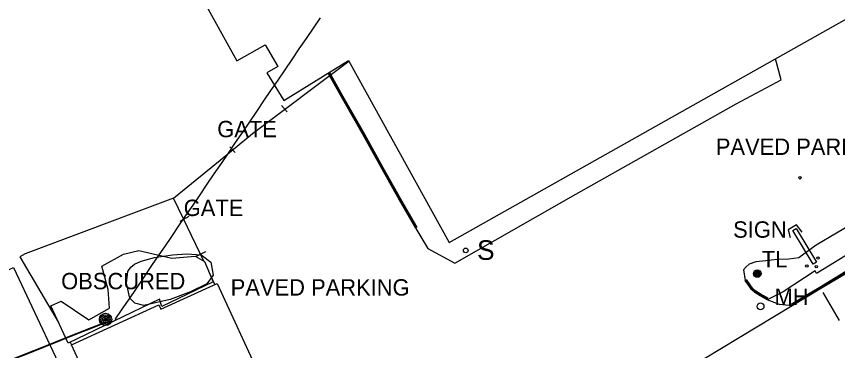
# Model space of a CAD drawing. Extents: x 368532 to 392481, y 10654822 to 10676899.
# Drawn here: x 389794.2 to 390044.9, y 10659149 to 10659251 of the extents above; entities that cross this region are included whole.
import ezdxf

# ---------------------------------------------------------------- set-up
doc = ezdxf.new("R2010")
doc.units = 0
for name, color, linetype in [('p_Catenary', 7, 'Continuous'), ('p_dtm obscured area', 7, 'Continuous'), ('p_dtm sidewalk', 7, 'Continuous'), ('p_road - paved curb', 7, 'Continuous'), ('p_road general road feature', 7, 'Continuous'), ('p_road paint stripe', 7, 'Continuous'), ('p_structure building', 7, 'Continuous'), ('p_structure fence', 7, 'Continuous'), ('p_structure sign', 7, 'Continuous'), ('p_structure unidentified', 7, 'Continuous'), ('p_structure wall', 7, 'Continuous'), ('p_utility general pole', 7, 'Continuous'), ('p_utility_manhole', 7, 'Continuous'), ('p_veg woods', 7, 'Continuous')]:
    doc.layers.add(name, color=color, linetype=linetype)

msp = doc.modelspace()

# ---------------------------------------------------------------- linework, layer by layer
at = {"layer": 'p_Catenary'}
for points in [[(389824.35, 10659158.4), (389826.51, 10659161.58), (389828.68, 10659164.75), (389830.84, 10659167.93), (389833, 10659171.11), (389835.16, 10659174.29), (389837.32, 10659177.47), (389839.49, 10659180.65), (389841.65, 10659183.83), (389843.81, 10659187.01), (389845.97, 10659190.18), (389848.13, 10659193.36), (389850.3, 10659196.54), (389852.46, 10659199.72), (389854.62, 10659202.9), (389856.78, 10659206.08), (389858.94, 10659209.26), (389861.1, 10659212.44), (389863.27, 10659215.62), (389865.43, 10659218.79), (389867.59, 10659221.97), (389869.75, 10659225.15), (389871.91, 10659228.33), (389874.08, 10659231.51), (389876.24, 10659234.69), (389878.4, 10659237.87), (389880.56, 10659241.05), (389882.72, 10659244.23), (389884.89, 10659247.4), (389887.05, 10659250.58)], [(389790.74, 10659145.47), (389795.14, 10659147.22), (389799.55, 10659148.98), (389803.95, 10659150.74), (389808.35, 10659152.49), (389812.76, 10659154.25), (389817.16, 10659156.01), (389821.56, 10659157.76)], [(389792.99, 10659146.21), (389797.78, 10659148.11), (389802.56, 10659150.01), (389807.34, 10659151.92), (389812.13, 10659153.82), (389816.91, 10659155.73), (389821.69, 10659157.63)]]:
    msp.add_lwpolyline(points, dxfattribs=at)
at = {"layer": 'p_dtm obscured area'}
msp.add_lwpolyline([(389831.54, 10659179.47), (389841.65, 10659177.16), (389848.81, 10659177.76), (389851.6, 10659176.11), (389854.27, 10659169.94), (389838.62, 10659162.38), (389837.91, 10659164.6), (389810, 10659151.25), (389804.68, 10659162.58), (389807.88, 10659164.06), (389816.32, 10659158.37), (389822.63, 10659161.95), (389822.19, 10659167.59), (389820.29, 10659174.71), (389826.91, 10659178.42)], close=True, dxfattribs=at)
at = {"layer": 'p_dtm sidewalk'}
for p, q in [((390052.66, 10659181.24), (390038.41, 10659172.52)), ((390038.06, 10659173.27), (390028.29, 10659166.88)), ((390038.41, 10659172.52), (390038.06, 10659173.27)), ((390028.29, 10659166.88), (390023.41, 10659164.48))]:
    msp.add_line(p, q, dxfattribs=at)
at = {"layer": 'p_road - paved curb'}
for p, q in [((390047.4, 10659173.06), (390039.21, 10659168.11)), ((390047.58, 10659172.76), (390039.39, 10659167.81)), ((390047.66, 10659172.63), (390039.47, 10659167.68)), ((390039.21, 10659168.11), (390035.32, 10659165.8)), ((390039.39, 10659167.81), (390035.5, 10659165.5)), ((390039.47, 10659167.68), (390035.58, 10659165.37)), ((390035.32, 10659165.8), (390030.7, 10659163.05)), ((390035.5, 10659165.5), (390030.88, 10659162.75)), ((390035.58, 10659165.37), (390030.96, 10659162.62)), ((390030.96, 10659162.62), (389976.33, 10659129.69))]:
    msp.add_line(p, q, dxfattribs=at)
at = {"layer": 'p_road general road feature'}
for p, q in [((390027.67, 10659231.63), (390025.87, 10659238.06)), ((389893.83, 10659226.64), (389889.75, 10659233.91)), ((389893.39, 10659226.39), (389889.32, 10659233.65)), ((389893.52, 10659226.46), (389889.45, 10659233.73)), ((390013.88, 10659224.31), (390027.67, 10659231.63)), ((389900.12, 10659214.64), (389893.39, 10659226.39)), ((389900.25, 10659214.71), (389893.52, 10659226.46)), ((389900.56, 10659214.89), (389893.83, 10659226.64)), ((389964.96, 10659196.69), (390013.88, 10659224.31)), ((389905.71, 10659204.51), (389900.12, 10659214.64)), ((389905.84, 10659204.58), (389900.25, 10659214.71)), ((389906.15, 10659204.75), (389900.56, 10659214.89)), ((389911.12, 10659194.91), (389905.71, 10659204.51)), ((389911.25, 10659194.98), (389905.84, 10659204.58)), ((389911.55, 10659195.16), (389906.15, 10659204.75)), ((390069.32, 10659199.58), (390038.34, 10659181.18)), ((389928.07, 10659175.67), (389964.96, 10659196.69)), ((389916.15, 10659186.24), (389911.12, 10659194.91)), ((389916.28, 10659186.32), (389911.25, 10659194.98)), ((389916.58, 10659186.49), (389911.55, 10659195.16)), ((389916.15, 10659186.24), (389919.83, 10659180.09)), ((389919.83, 10659180.09), (389928.07, 10659175.67)), ((390038.34, 10659181.18), (390032.99, 10659177.25)), ((390023.01, 10659176.33), (390019.86, 10659176.01)), ((390026.39, 10659176.79), (390023.01, 10659176.33)), ((390030.02, 10659176.85), (390026.39, 10659176.79)), ((390032.99, 10659177.25), (390030.02, 10659176.85)), ((390016.95, 10659174.53), (390016.12, 10659173.57)), ((390017.86, 10659175.35), (390016.95, 10659174.53)), ((390019.86, 10659176.01), (390017.86, 10659175.35)), ((390016.12, 10659173.57), (390016.61, 10659170.34)), ((390017.95, 10659168.47), (390016.61, 10659170.34)), ((390018.07, 10659168.56), (390016.73, 10659170.43)), ((390018.36, 10659168.76), (390017.02, 10659170.63)), ((390018.97, 10659167.9), (390018.36, 10659168.76)), ((390018.6, 10659167.56), (390017.95, 10659168.47)), ((390018.71, 10659167.66), (390018.07, 10659168.56)), ((390019.65, 10659166.7), (390018.6, 10659167.56)), ((390019.74, 10659166.82), (390018.71, 10659167.66)), ((390019.94, 10659167.11), (390018.97, 10659167.9)), ((390021.24, 10659165.69), (390019.65, 10659166.7)), ((390021.32, 10659165.82), (390019.74, 10659166.82)), ((390021.5, 10659166.12), (390019.94, 10659167.11)), ((390023.41, 10659164.48), (390021.24, 10659165.69)), ((390023.48, 10659164.61), (390021.32, 10659165.82)), ((390023.65, 10659164.92), (390021.5, 10659166.12)), ((390027.17, 10659163), (390023.41, 10659164.48)), ((390030.96, 10659162.62), (390027.17, 10659163))]:
    msp.add_line(p, q, dxfattribs=at)
at = {"layer": 'p_road paint stripe'}
msp.add_line((390040.39, 10659166.69), (390045.37, 10659158.13), dxfattribs=at)
at = {"layer": 'p_structure building'}
msp.add_lwpolyline([(390009.93, 10659322.19), (389986.41, 10659308.97), (389972.19, 10659333.64), (389914.39, 10659301.63), (389917.95, 10659295.58), (389905.8, 10659288.44), (389899.31, 10659300.79), (389870.85, 10659285.11), (389877.87, 10659271.8), (389850.75, 10659256.93), (389861.5, 10659237.46), (389870.12, 10659242.25), (389874.01, 10659235.7), (389870.65, 10659233.76), (389875.84, 10659225.26), (389895.58, 10659237.54), (389926.29, 10659181.93), (390065.49, 10659260.39)], dxfattribs=at)
for points in [[(389793.27, 10659174.34), (389812.51, 10659133.38), (389811.49, 10659133.09), (389820.04, 10659114.55), (389784.57, 10659098.4), (389776.35, 10659116.74), (389775.56, 10659116.19), (389773.7, 10659118.73), (389735.21, 10659103.63), (389730.86, 10659124.99), (389733.74, 10659126.24), (389726.23, 10659143.47), (389730.23, 10659145.79), (389728.66, 10659149.16), (389727.69, 10659152.52), (389734.55, 10659154.69), (389736.09, 10659150.78), (389737.29, 10659148.13), (389744.89, 10659151.4), (389745.22, 10659150.51), (389756.94, 10659156.74), (389755.99, 10659158.53), (389758.1, 10659159.48), (389758.83, 10659158.44)], [(389855.51, 10659169.46), (389868.64, 10659140.93), (389851.39, 10659132.99), (389846.09, 10659144.51), (389819.51, 10659132.28), (389811.04, 10659150.7), (389837.68, 10659162.96), (389838.33, 10659161.55)]]:
    msp.add_lwpolyline(points, close=True, dxfattribs=at)
at = {"layer": 'p_structure fence'}
for p, q in [((389866.27, 10659215.2), (389895.68, 10659237.35)), ((389876.84, 10659221.87), (389875.09, 10659223.73)), ((389856.36, 10659207.1), (389866.27, 10659215.2)), ((389861.01, 10659209.41), (389859.34, 10659211.18)), ((389842.18, 10659195.49), (389856.36, 10659207.1)), ((389842.18, 10659195.49), (389796.87, 10659178.53)), ((389845.25, 10659189.2), (389842.18, 10659195.49)), ((389846.86, 10659189.92), (389844.04, 10659188.38)), ((389851.4, 10659176.23), (389845.25, 10659189.2)), ((389848.97, 10659177.67), (389852.03, 10659179.2)), ((389796.87, 10659178.53), (389795.3, 10659177.6)), ((389795.3, 10659177.6), (389807.05, 10659157.53)), ((389854.77, 10659169.12), (389853.1, 10659172.64)), ((389810.57, 10659151.53), (389811.05, 10659150.71))]:
    msp.add_line(p, q, dxfattribs=at)
at = {"layer": 'p_structure sign'}
for p, q in [((390031.18, 10659185.57), (390032.19, 10659186.19)), ((390037.4, 10659175.35), (390031.18, 10659185.57)), ((390032.19, 10659186.19), (390038.41, 10659175.96)), ((390038.41, 10659175.96), (390037.4, 10659175.35))]:
    msp.add_line(p, q, dxfattribs=at)
msp.add_circle((389931.35, 10659179.54), 0.713, dxfattribs=at)
at = {"layer": 'p_structure unidentified'}
for centre in [(390033.38, 10659201.71), (390038.86, 10659177.21), (390035.48, 10659174.76), (390038.37, 10659174.55)]:
    msp.add_circle(centre, 0.375, dxfattribs=at)
at = {"layer": 'p_structure wall'}
for p, q in [((390032.37, 10659187.39), (390029.75, 10659185.86)), ((390034.03, 10659185.11), (390032.37, 10659187.39)), ((390029.75, 10659185.86), (390030.37, 10659183.51))]:
    msp.add_line(p, q, dxfattribs=at)
at = {"layer": 'p_utility general pole'}
for centre, radius in [((390020.35, 10659172.46), 1.14), ((390020.35, 10659172.46), 0.865), ((390020.35, 10659172.46), 0.584), ((390020.35, 10659172.46), 0.323), ((390020.35, 10659172.46), 0.115), ((389821.43, 10659158.47), 1.9), ((389821.43, 10659158.47), 1.44), ((389821.43, 10659158.47), 0.973), ((389821.43, 10659158.47), 0.539), ((389821.43, 10659158.47), 0.192)]:
    msp.add_circle(centre, radius, dxfattribs=at)
at = {"layer": 'p_utility_manhole'}
msp.add_circle((390021.35, 10659162.44), 1.05, dxfattribs=at)
at = {"layer": 'p_veg woods'}
msp.add_lwpolyline([(389832.25, 10659176.21), (389836.36, 10659177.35), (389841.84, 10659178.23), (389846.19, 10659178.51), (389850.6, 10659178.22), (389853.6, 10659175.99), (389854.28, 10659172.01), (389852.34, 10659169.32), (389847.38, 10659166.9), (389841.11, 10659164.52), (389833.07, 10659162.67), (389830.31, 10659163.4), (389828.78, 10659164.95), (389827.83, 10659169.58), (389828.19, 10659173.05), (389829.11, 10659174.38), (389830.24, 10659175.33)], close=True, dxfattribs=at)

# ---------------------------------------------------------------- texts
at = {"layer": 'p_dtm obscured area'}
msp.add_text(' OBSCURED', height=5, dxfattribs=at).set_placement((389806.01, 10659167.67))
at = {"layer": 'p_road general road feature'}
for p in [(390005.84, 10659208.69), (389857.76, 10659165.74)]:
    msp.add_text(' PAVED PARKING', height=5, dxfattribs=at).set_placement(p)
at = {"layer": 'p_structure fence'}
for p in [(389853.65, 10659214.08), (389843.42, 10659190.03)]:
    msp.add_text(' GATE', height=5, dxfattribs=at).set_placement(p)
at = {"layer": 'p_structure sign'}
for s, height, p in [(' SIGN', 5, (390011.12, 10659183.41)), ('S', 6, (389934.81, 10659176.64))]:
    msp.add_text(s, height=height, dxfattribs=at).set_placement(p)
at = {"layer": 'p_utility general pole'}
msp.add_text('TL', height=5, dxfattribs=at).set_placement((390021.73, 10659174.35))
at = {"layer": 'p_utility_manhole'}
msp.add_text('MH', height=5, dxfattribs=at).set_placement((390025.62, 10659162.9))

doc.saveas('drawing.dxf')
